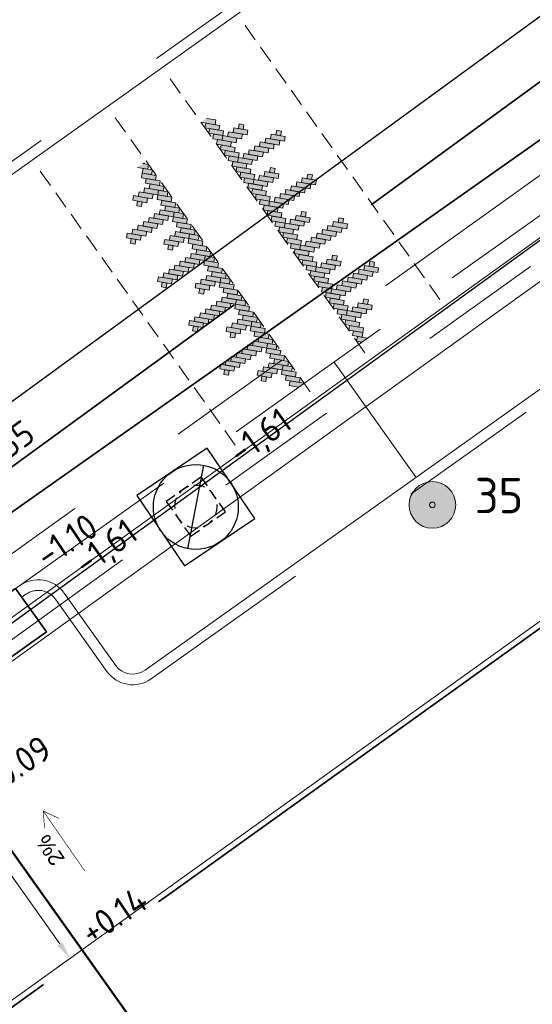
# Model space of a CAD drawing. Header units: metres. Extents: x 92403 to 95147, y 464428 to 465602.
# Tile 477 of 568: x 93260.4 to 93267.64, y 465218.79 to 465232.71. Entities that reach past the tile are written whole.
import ezdxf
from ezdxf.enums import TextEntityAlignment as Align

# ---------------------------------------------------------------- set-up
doc = ezdxf.new("R2010")
doc.units = ezdxf.units.M
for name, pattern in [('DASHED', [0.75, 0.5, -0.25]), ('DASHED2', [0.375, 0.25, -0.125]), ('RI-DRAINAGE', [19.2, 6, -1.8, 1.8, -1.8, 2.4, -1.8, 1.8, -1.8]), ('RI-GWA', [18.45, 6, -1.8, 1.75, -1.8, 1.75, -1.8, 1.75, -1.8]), ('RI-HWA', [7.4, 5, -2.4]), ('VH-OPSLUITBAND_80X200', [14, 8, -2, 2, -2]), ('VH-TROTTOIRBAND', [15, 5, -2, 2, -2, 2, -2])]:
    doc.linetypes.add(name, pattern=pattern)
doc.layers.get('0').update_dxf_attribs({"linetype": 'CONTINUOUS'})
doc.layers.get('Defpoints').update_dxf_attribs({"linetype": 'CONTINUOUS'})
for name, color, linetype, lineweight in [('B-OI-RI-DRAINAGE_BOB-S', 90, 'CONTINUOUS', 25), ('B-WE-RI-GWA_STROOMRICHTING-S', 30, 'CONTINUOUS', 25), ('B-WE-VH-VERHARDING_FUNDERING-G', 252, 'CONTINUOUS', 18), ('N-RO-VH-DREMPEL_BESTRAAT-G', 7, 'DASHED2', 9), ('N-RO-VW-MARKERING-G', 7, 'CONTINUOUS', 9), ('N-WE-GK-KISTDAM-G', 40, 'CONTINUOUS', 30), ('N-WE-IE-MEUBILAIR_WEGMEUBILAIR_LICHTMAST-T25', 7, 'CONTINUOUS', 25), ('N-WE-RI-PUT-OPHOOGTEBRENGEN-S', 7, 'CONTINUOUS', 25), ('N-WE-VH-KANTOPSLUITING_INRITBAND-G', 210, 'CONTINUOUS', 35), ('N-WE-VH-KANTOPSLUITING_OPSLUITBAND_80X200-G', 7, 'VH-OPSLUITBAND_80X200', 35), ('N-WE-VH-KANTOPSLUITING_TROTTOIRBAND-G', 7, 'VH-TROTTOIRBAND', 35), ('N-WE-VH-KANTOPSLUITING_VOORKANTBAND-G', 50, 'CONTINUOUS', 35), ('V-WE-RI-VOLSCHUIMEN-G', 130, 'CONTINUOUS-V', 35), ('X-XX-AL-HOOGTELABEL-T-afschot', 7, 'CONTINUOUS', 18), ('X-XX-AL-HOOGTELABEL-T18', 7, 'CONTINUOUS', 18), ('X-XX-AL-M', 7, 'CONTINUOUS', 18), ('X-XX-AL-VERWIJZING-S', 7, 'CONTINUOUS', 13)]:
    doc.layers.add(name, color=color, linetype=linetype, lineweight=lineweight)
for name, color, linetype, lineweight, true_color in [('B-OI-RI-GWA_TRANSPORTLEIDING-G', 7, 'RI-GWA', 18, 0xff8400), ('B-XX-KL-ET_LS_OV_LICHTMAST-S', 7, 'CONTINUOUS', 9, 0xff0026), ('N-OI-RI-DRAINAGE_DRAIN_PVC-G', 7, 'RI-DRAINAGE', 18, 0x00ff04), ('N-OI-RI-HWA_STROOMRICHTING-S', 7, 'CONTINUOUS', 25, 0x007bff), ('N-OI-RI-HWA_TRANSPORTLEIDING-G', 7, 'RI-HWA', 35, 0x007bff)]:
    doc.layers.add(name, color=color, linetype=linetype, lineweight=lineweight, true_color=true_color)
doc.layers.add('B-WE-RI-GWA_RIOOLPUT_INSPECTIEPUT-S', color=30, linetype='CONTINUOUS', lineweight=25, transparency=0.3)
doc.styles.add('1_500_2mm', font='arial.ttf', dxfattribs={"height": 1})
doc.styles.add('NLCS-ISO', font='NLCS-ISO.ttf')
doc.styles.add('NLCS-ISO-M100-T25', font='NLCS-ISO.ttf', dxfattribs={"height": 0.25})
doc.styles.add('NLCS-ISO-M200-T18', font='NLCS-ISO.ttf', dxfattribs={"height": 0.36})
doc.styles.add('NLCS-ISO-M200-T25', font='NLCS-ISO.ttf', dxfattribs={"height": 0.5})
doc.linetypes.add('CONTINUOUS-V', pattern='A,3.5,[24,NLCS.SHX,S=0.5,R=0,X=0,Y=0],3.5', length=7)
doc.dimstyles.new('NLCS-M100-T25-PIJL_L2_H1', dxfattribs={"dimscale": 0.1, "dimtxt": 2.5, "dimasz": 2.5, "dimexe": 2, "dimexo": 2, "dimgap": 0.7, "dimtad": 1, "dimzin": 0, "dimdsep": 46, "dimtxsty": 'NLCS-ISO-M100-T25', "dimcen": 0, "dimdle": 2, "dimclrd": 256, "dimclre": 256, "dimclrt": 256, "dimadec": 1, "dimazin": 0, "dimtfac": 1, "dimtdec": 3, "dimtofl": 0, "dimtmove": 0, "dimatfit": 3, "dimfxl": 2, "dimfxlon": 1, "dimtfillclr": 256, "dimtolj": 1, "dimtzin": 0, "dimlwd": -1, "dimlwe": -1, "dimarcsym": 0})

# ---------------------------------------------------------------- blocks, each defined once
blk = doc.blocks.new('LIGHTWEL 4M')
at = {"true_color": 0xffffff}
h = blk.add_hatch(color=7, dxfattribs=at)
h.dxf.hatch_style = 1
edge = h.paths.add_edge_path()
edge.add_arc((0, 0), 0.33, 0, 360)
at = {"color": 18, "true_color": 0x000000}
for radius in [0.33, 0.04]:
    blk.add_circle((0, 0), radius, dxfattribs=at)
blk = doc.blocks.new('drempel markering 385')
at = {"true_color": 0xffffff}
h = blk.add_hatch(color=7, dxfattribs=at)
h.dxf.hatch_style = 1
h.paths.add_polyline_path([(-2.142, 3.014), (-2.154, 2.948), (-2.286, 2.97), (-2.275, 3.036)])
h.paths.add_polyline_path([(-2.088, 2.937), (-2.099, 2.871), (-2.297, 2.904), (-2.286, 2.97)])
h.paths.add_polyline_path([(-0.055, 0.077), (-0.066, 0.011), (-0.264, 0.045), (-0.253, 0.111)])
h.paths.add_polyline_path([(-0.11, 0.155), (-0.121, 0.088), (-0.319, 0.122), (-0.308, 0.188)])
h.paths.add_polyline_path([(-0.54, 0.023), (-0.606, 0.034), (-0.595, 0.101), (-0.529, 0.089)])
h.paths.add_polyline_path([(-0.165, 0.232), (-0.176, 0.166), (-0.308, 0.188), (-0.297, 0.254)])
h.paths.add_polyline_path([(-0.374, 0.199), (-0.386, 0.133), (-0.584, 0.167), (-0.573, 0.233)])
h.paths.add_polyline_path([(-0.297, 0.254), (-0.308, 0.188), (-0.507, 0.222), (-0.495, 0.288)])
h.paths.add_polyline_path([(-0.452, 0.144), (-0.463, 0.078), (-0.661, 0.112), (-0.65, 0.178)])
h.paths.add_polyline_path([(-1.069, 0.112), (-1.135, 0.124), (-1.124, 0.19), (-1.058, 0.179)])
h.paths.add_polyline_path([(-0.594, 0.508), (-0.605, 0.442), (-0.804, 0.476), (-0.792, 0.542)])
h.paths.add_polyline_path([(-0.903, 0.289), (-0.914, 0.223), (-1.113, 0.256), (-1.102, 0.322)])
h.paths.add_polyline_path([(-0.826, 0.344), (-0.837, 0.277), (-1.035, 0.311), (-1.024, 0.377)])
h.paths.add_polyline_path([(-0.749, 0.398), (-0.76, 0.332), (-0.958, 0.366), (-0.947, 0.432)])
h.paths.add_polyline_path([(-0.671, 0.453), (-0.682, 0.387), (-0.881, 0.421), (-0.87, 0.487)])
h.paths.add_polyline_path([(-0.98, 0.234), (-0.992, 0.168), (-1.19, 0.201), (-1.179, 0.267)])
h.paths.add_polyline_path([(-0.385, 0.541), (-0.396, 0.475), (-0.528, 0.497), (-0.517, 0.563)])
h.paths.add_polyline_path([(-0.517, 0.563), (-0.528, 0.497), (-0.726, 0.531), (-0.715, 0.597)])
h.paths.add_polyline_path([(-0.22, 0.309), (-0.231, 0.243), (-0.429, 0.277), (-0.418, 0.343)])
h.paths.add_polyline_path([(-0.33, 0.464), (-0.341, 0.398), (-0.539, 0.431), (-0.528, 0.497)])
h.paths.add_polyline_path([(-0.275, 0.386), (-0.286, 0.32), (-0.484, 0.354), (-0.473, 0.42)])
h.paths.add_polyline_path([(-0.439, 0.618), (-0.451, 0.552), (-0.649, 0.586), (-0.638, 0.652)])
h.paths.add_polyline_path([(-0.494, 0.695), (-0.506, 0.629), (-0.704, 0.663), (-0.693, 0.729)])
h.paths.add_polyline_path([(-0.549, 0.773), (-0.561, 0.707), (-0.759, 0.74), (-0.748, 0.806)])
h.paths.add_polyline_path([(-2.033, 2.859), (-2.044, 2.793), (-2.242, 2.827), (-2.231, 2.893)])
h.paths.add_polyline_path([(-2.298, 2.496), (-2.364, 2.507), (-2.353, 2.573), (-2.287, 2.562)])
h.paths.add_polyline_path([(-1.923, 2.705), (-1.934, 2.639), (-2.066, 2.661), (-2.055, 2.727)])
h.paths.add_polyline_path([(-2.132, 2.672), (-2.144, 2.606), (-2.342, 2.64), (-2.331, 2.706)])
h.paths.add_polyline_path([(-2.055, 2.727), (-2.066, 2.661), (-2.265, 2.694), (-2.253, 2.761)])
h.paths.add_polyline_path([(-2.21, 2.617), (-2.221, 2.551), (-2.419, 2.585), (-2.408, 2.651)])
h.paths.add_polyline_path([(-2.387, 1.967), (-2.453, 1.978), (-2.442, 2.045), (-2.376, 2.033)])
h.paths.add_polyline_path([(-1.913, 2.363), (-1.924, 2.297), (-2.122, 2.33), (-2.111, 2.397)])
h.paths.add_polyline_path([(-2.222, 2.143), (-2.233, 2.077), (-2.431, 2.111), (-2.42, 2.177)])
h.paths.add_polyline_path([(-2.144, 2.198), (-2.156, 2.132), (-2.354, 2.166), (-2.343, 2.232)])
h.paths.add_polyline_path([(-2.067, 2.253), (-2.078, 2.187), (-2.277, 2.221), (-2.265, 2.287)])
h.paths.add_polyline_path([(-1.99, 2.308), (-2.001, 2.242), (-2.199, 2.275), (-2.188, 2.342)])
h.paths.add_polyline_path([(-2.299, 2.088), (-2.31, 2.022), (-2.508, 2.056), (-2.497, 2.122)])
h.paths.add_polyline_path([(-1.859, 1.878), (-1.925, 1.889), (-1.913, 1.955), (-1.847, 1.944)])
h.paths.add_polyline_path([(-1.483, 2.086), (-1.494, 2.02), (-1.627, 2.043), (-1.616, 2.109)])
h.paths.add_polyline_path([(-1.693, 2.054), (-1.704, 1.988), (-1.902, 2.021), (-1.891, 2.087)])
h.paths.add_polyline_path([(-1.616, 2.109), (-1.627, 2.043), (-1.825, 2.076), (-1.814, 2.142)])
h.paths.add_polyline_path([(-1.77, 1.999), (-1.781, 1.933), (-1.98, 1.966), (-1.968, 2.032)])
h.paths.add_polyline_path([(-1.703, 2.396), (-1.714, 2.329), (-1.846, 2.352), (-1.835, 2.418)])
h.paths.add_polyline_path([(-1.835, 2.418), (-1.846, 2.352), (-2.045, 2.385), (-2.034, 2.451)])
h.paths.add_polyline_path([(-0.98, 0.641), (-1.046, 0.652), (-1.034, 0.719), (-0.968, 0.708)])
h.paths.add_polyline_path([(-0.604, 0.85), (-0.615, 0.784), (-0.748, 0.806), (-0.737, 0.872)])
h.paths.add_polyline_path([(-0.814, 0.817), (-0.825, 0.751), (-1.023, 0.785), (-1.012, 0.851)])
h.paths.add_polyline_path([(-0.737, 0.872), (-0.748, 0.806), (-0.946, 0.84), (-0.935, 0.906)])
h.paths.add_polyline_path([(-0.891, 0.763), (-0.902, 0.696), (-1.101, 0.73), (-1.089, 0.796)])
h.paths.add_polyline_path([(-1.508, 0.731), (-1.574, 0.742), (-1.563, 0.808), (-1.497, 0.797)])
h.paths.add_polyline_path([(-1.034, 1.127), (-1.045, 1.06), (-1.243, 1.094), (-1.232, 1.16)])
h.paths.add_polyline_path([(-1.343, 0.907), (-1.354, 0.841), (-1.552, 0.874), (-1.541, 0.94)])
h.paths.add_polyline_path([(-1.265, 0.962), (-1.277, 0.896), (-1.475, 0.929), (-1.464, 0.995)])
h.paths.add_polyline_path([(-1.188, 1.017), (-1.199, 0.951), (-1.398, 0.984), (-1.386, 1.05)])
h.paths.add_polyline_path([(-1.111, 1.072), (-1.122, 1.006), (-1.32, 1.039), (-1.309, 1.105)])
h.paths.add_polyline_path([(-1.42, 0.852), (-1.431, 0.786), (-1.629, 0.819), (-1.618, 0.885)])
h.paths.add_polyline_path([(-0.824, 1.159), (-0.835, 1.093), (-0.967, 1.115), (-0.956, 1.181)])
h.paths.add_polyline_path([(-0.956, 1.181), (-0.967, 1.115), (-1.166, 1.149), (-1.155, 1.215)])
h.paths.add_polyline_path([(-1.948, 1.349), (-2.014, 1.36), (-2.003, 1.426), (-1.937, 1.415)])
h.paths.add_polyline_path([(-1.473, 1.745), (-1.484, 1.679), (-1.683, 1.712), (-1.671, 1.778)])
h.paths.add_polyline_path([(-1.782, 1.525), (-1.793, 1.459), (-1.992, 1.492), (-1.981, 1.559)])
h.paths.add_polyline_path([(-1.705, 1.58), (-1.716, 1.514), (-1.914, 1.547), (-1.903, 1.613)])
h.paths.add_polyline_path([(-1.628, 1.635), (-1.639, 1.569), (-1.837, 1.602), (-1.826, 1.668)])
h.paths.add_polyline_path([(-1.55, 1.69), (-1.561, 1.624), (-1.76, 1.657), (-1.749, 1.723)])
h.paths.add_polyline_path([(-1.859, 1.47), (-1.871, 1.404), (-2.069, 1.437), (-2.058, 1.504)])
h.paths.add_polyline_path([(-1.419, 1.26), (-1.485, 1.271), (-1.474, 1.337), (-1.408, 1.326)])
h.paths.add_polyline_path([(-1.044, 1.468), (-1.055, 1.402), (-1.187, 1.424), (-1.176, 1.491)])
h.paths.add_polyline_path([(-1.253, 1.436), (-1.265, 1.37), (-1.463, 1.403), (-1.452, 1.469)])
h.paths.add_polyline_path([(-1.176, 1.491), (-1.187, 1.424), (-1.386, 1.458), (-1.374, 1.524)])
h.paths.add_polyline_path([(-1.331, 1.381), (-1.342, 1.315), (-1.54, 1.348), (-1.529, 1.414)])
h.paths.add_polyline_path([(-1.978, 2.782), (-1.989, 2.716), (-2.187, 2.75), (-2.176, 2.816)])
h.paths.add_polyline_path([(-1.868, 2.628), (-1.879, 2.561), (-2.077, 2.595), (-2.066, 2.661)])
h.paths.add_polyline_path([(-0.659, 0.927), (-0.67, 0.861), (-0.869, 0.895), (-0.858, 0.961)])
h.paths.add_polyline_path([(-0.769, 1.082), (-0.78, 1.016), (-0.979, 1.049), (-0.968, 1.115)])
h.paths.add_polyline_path([(-0.714, 1.005), (-0.725, 0.938), (-0.924, 0.972), (-0.913, 1.038)])
h.paths.add_polyline_path([(-1.813, 2.55), (-1.824, 2.484), (-2.022, 2.518), (-2.011, 2.584)])
h.paths.add_polyline_path([(-1.758, 2.473), (-1.769, 2.407), (-1.968, 2.44), (-1.956, 2.506)])
h.paths.add_polyline_path([(-0.879, 1.236), (-0.89, 1.17), (-1.089, 1.204), (-1.077, 1.27)])
h.paths.add_polyline_path([(-0.989, 1.391), (-1, 1.325), (-1.198, 1.358), (-1.187, 1.425)])
h.paths.add_polyline_path([(-0.934, 1.314), (-0.945, 1.248), (-1.143, 1.281), (-1.132, 1.347)])
h.paths.add_polyline_path([(-1.099, 1.546), (-1.11, 1.479), (-1.308, 1.513), (-1.297, 1.579)])
h.paths.add_polyline_path([(-1.648, 2.318), (-1.659, 2.252), (-1.858, 2.286), (-1.846, 2.352)])
h.paths.add_polyline_path([(-1.593, 2.241), (-1.604, 2.175), (-1.803, 2.209), (-1.792, 2.275)])
h.paths.add_polyline_path([(-1.538, 2.164), (-1.549, 2.098), (-1.748, 2.131), (-1.737, 2.197)])
h.paths.add_polyline_path([(-1.428, 2.009), (-1.44, 1.943), (-1.638, 1.977), (-1.627, 2.043)])
h.paths.add_polyline_path([(-1.373, 1.932), (-1.385, 1.866), (-1.583, 1.899), (-1.572, 1.965)])
h.paths.add_polyline_path([(-1.318, 1.855), (-1.33, 1.789), (-1.528, 1.822), (-1.517, 1.888)])
h.paths.add_polyline_path([(-1.264, 1.777), (-1.275, 1.711), (-1.407, 1.734), (-1.396, 1.8)])
h.paths.add_polyline_path([(-1.209, 1.7), (-1.22, 1.634), (-1.418, 1.668), (-1.407, 1.734)])
h.paths.add_polyline_path([(-1.154, 1.623), (-1.165, 1.557), (-1.363, 1.59), (-1.352, 1.656)])
h.paths.add_polyline_path([(-1.396, 1.8), (-1.407, 1.734), (-1.605, 1.767), (-1.594, 1.833)])
h.paths.add_polyline_path([(-0.077, -0.055), (0, 0), (-0.198, 0.034), (-0.21, -0.033)])
h.paths.add_polyline_path([(-2.277, 3.105), (-2.355, 3.05), (-2.209, 3.025), (-2.197, 3.091)])
h.paths.add_polyline_path([(-2.261, 3.116), (-2.277, 3.105), (-2.264, 3.102)])
at = {"color": 18, "ltscale": 1, "true_color": 0x000000}
for points in [[(-2.277, 3.105), (-2.197, 3.091), (-2.209, 3.025), (-2.355, 3.05)], [(-2.269, 3.11), (-2.261, 3.116), (-2.264, 3.102), (-2.277, 3.105)], [(-2.269, 3.11), (-2.277, 3.105)], [(-0.077, -0.055), (-0.21, -0.033), (-0.198, 0.034), (0, 0)]]:
    blk.add_lwpolyline(points, dxfattribs=at)
for points in [[(-2.088, 2.937), (-2.099, 2.871), (-2.297, 2.904), (-2.286, 2.97)], [(-2.142, 3.014), (-2.154, 2.948), (-2.286, 2.97), (-2.275, 3.036)], [(-2.033, 2.859), (-2.044, 2.793), (-2.242, 2.827), (-2.231, 2.893)], [(-1.978, 2.782), (-1.989, 2.716), (-2.187, 2.75), (-2.176, 2.816)], [(-2.21, 2.617), (-2.221, 2.551), (-2.419, 2.585), (-2.408, 2.651)], [(-2.132, 2.672), (-2.144, 2.606), (-2.342, 2.64), (-2.331, 2.706)], [(-2.055, 2.727), (-2.066, 2.661), (-2.265, 2.694), (-2.253, 2.761)], [(-1.868, 2.628), (-1.879, 2.561), (-2.077, 2.595), (-2.066, 2.661)], [(-1.923, 2.705), (-1.934, 2.639), (-2.066, 2.661), (-2.055, 2.727)], [(-2.298, 2.496), (-2.364, 2.507), (-2.353, 2.573), (-2.287, 2.562)], [(-1.813, 2.55), (-1.824, 2.484), (-2.022, 2.518), (-2.011, 2.584)], [(-1.758, 2.473), (-1.769, 2.407), (-1.968, 2.44), (-1.956, 2.506)], [(-1.913, 2.363), (-1.924, 2.297), (-2.122, 2.33), (-2.111, 2.397)], [(-1.835, 2.418), (-1.846, 2.352), (-2.045, 2.385), (-2.034, 2.451)], [(-1.703, 2.396), (-1.714, 2.329), (-1.846, 2.352), (-1.835, 2.418)], [(-2.144, 2.198), (-2.156, 2.132), (-2.354, 2.166), (-2.343, 2.232)], [(-2.067, 2.253), (-2.078, 2.187), (-2.277, 2.221), (-2.265, 2.287)], [(-1.99, 2.308), (-2.001, 2.242), (-2.199, 2.275), (-2.188, 2.342)], [(-1.648, 2.318), (-1.659, 2.252), (-1.858, 2.286), (-1.846, 2.352)], [(-1.593, 2.241), (-1.604, 2.175), (-1.803, 2.209), (-1.792, 2.275)], [(-2.299, 2.088), (-2.31, 2.022), (-2.508, 2.056), (-2.497, 2.122)], [(-2.222, 2.143), (-2.233, 2.077), (-2.431, 2.111), (-2.42, 2.177)], [(-1.693, 2.054), (-1.704, 1.988), (-1.902, 2.021), (-1.891, 2.087)], [(-1.616, 2.109), (-1.627, 2.043), (-1.825, 2.076), (-1.814, 2.142)], [(-1.538, 2.164), (-1.549, 2.098), (-1.748, 2.131), (-1.737, 2.197)], [(-1.483, 2.086), (-1.494, 2.02), (-1.627, 2.043), (-1.616, 2.109)], [(-2.387, 1.967), (-2.453, 1.978), (-2.442, 2.045), (-2.376, 2.033)], [(-1.77, 1.999), (-1.781, 1.933), (-1.98, 1.966), (-1.968, 2.032)], [(-1.859, 1.878), (-1.925, 1.889), (-1.913, 1.955), (-1.847, 1.944)], [(-1.428, 2.009), (-1.44, 1.943), (-1.638, 1.977), (-1.627, 2.043)], [(-1.373, 1.932), (-1.385, 1.866), (-1.583, 1.899), (-1.572, 1.965)], [(-1.396, 1.8), (-1.407, 1.734), (-1.605, 1.767), (-1.594, 1.833)], [(-1.318, 1.855), (-1.33, 1.789), (-1.528, 1.822), (-1.517, 1.888)], [(-1.55, 1.69), (-1.561, 1.624), (-1.76, 1.657), (-1.749, 1.723)], [(-1.473, 1.745), (-1.484, 1.679), (-1.683, 1.712), (-1.671, 1.778)], [(-1.209, 1.7), (-1.22, 1.634), (-1.418, 1.668), (-1.407, 1.734)], [(-1.264, 1.777), (-1.275, 1.711), (-1.407, 1.734), (-1.396, 1.8)], [(-1.782, 1.525), (-1.793, 1.459), (-1.992, 1.492), (-1.981, 1.559)], [(-1.705, 1.58), (-1.716, 1.514), (-1.914, 1.547), (-1.903, 1.613)], [(-1.628, 1.635), (-1.639, 1.569), (-1.837, 1.602), (-1.826, 1.668)], [(-1.154, 1.623), (-1.165, 1.557), (-1.363, 1.59), (-1.352, 1.656)], [(-1.099, 1.546), (-1.11, 1.479), (-1.308, 1.513), (-1.297, 1.579)], [(-1.859, 1.47), (-1.871, 1.404), (-2.069, 1.437), (-2.058, 1.504)], [(-1.948, 1.349), (-2.014, 1.36), (-2.003, 1.426), (-1.937, 1.415)], [(-1.331, 1.381), (-1.342, 1.315), (-1.54, 1.348), (-1.529, 1.414)], [(-1.253, 1.436), (-1.265, 1.37), (-1.463, 1.403), (-1.452, 1.469)], [(-1.176, 1.491), (-1.187, 1.424), (-1.386, 1.458), (-1.374, 1.524)], [(-0.989, 1.391), (-1, 1.325), (-1.198, 1.358), (-1.187, 1.425)], [(-1.044, 1.468), (-1.055, 1.402), (-1.187, 1.424), (-1.176, 1.491)], [(-1.419, 1.26), (-1.485, 1.271), (-1.474, 1.337), (-1.408, 1.326)], [(-0.934, 1.314), (-0.945, 1.248), (-1.143, 1.281), (-1.132, 1.347)], [(-0.879, 1.236), (-0.89, 1.17), (-1.089, 1.204), (-1.077, 1.27)], [(-1.034, 1.127), (-1.045, 1.06), (-1.243, 1.094), (-1.232, 1.16)], [(-0.956, 1.181), (-0.967, 1.115), (-1.166, 1.149), (-1.155, 1.215)], [(-0.769, 1.082), (-0.78, 1.016), (-0.979, 1.049), (-0.968, 1.115)], [(-0.824, 1.159), (-0.835, 1.093), (-0.967, 1.115), (-0.956, 1.181)], [(-1.265, 0.962), (-1.277, 0.896), (-1.475, 0.929), (-1.464, 0.995)], [(-1.188, 1.017), (-1.199, 0.951), (-1.398, 0.984), (-1.386, 1.05)], [(-1.111, 1.072), (-1.122, 1.006), (-1.32, 1.039), (-1.309, 1.105)], [(-0.714, 1.005), (-0.725, 0.938), (-0.924, 0.972), (-0.913, 1.038)], [(-1.42, 0.852), (-1.431, 0.786), (-1.629, 0.819), (-1.618, 0.885)], [(-1.343, 0.907), (-1.354, 0.841), (-1.552, 0.874), (-1.541, 0.94)], [(-0.814, 0.817), (-0.825, 0.751), (-1.023, 0.785), (-1.012, 0.851)], [(-0.737, 0.872), (-0.748, 0.806), (-0.946, 0.84), (-0.935, 0.906)], [(-0.659, 0.927), (-0.67, 0.861), (-0.869, 0.895), (-0.858, 0.961)], [(-0.604, 0.85), (-0.615, 0.784), (-0.748, 0.806), (-0.737, 0.872)], [(-1.508, 0.731), (-1.574, 0.742), (-1.563, 0.808), (-1.497, 0.797)], [(-0.891, 0.763), (-0.902, 0.696), (-1.101, 0.73), (-1.089, 0.796)], [(-0.98, 0.641), (-1.046, 0.652), (-1.034, 0.719), (-0.968, 0.708)], [(-0.549, 0.773), (-0.561, 0.707), (-0.759, 0.74), (-0.748, 0.806)], [(-0.494, 0.695), (-0.506, 0.629), (-0.704, 0.663), (-0.693, 0.729)], [(-0.517, 0.563), (-0.528, 0.497), (-0.726, 0.531), (-0.715, 0.597)], [(-0.439, 0.618), (-0.451, 0.552), (-0.649, 0.586), (-0.638, 0.652)], [(-0.385, 0.541), (-0.396, 0.475), (-0.528, 0.497), (-0.517, 0.563)], [(-0.749, 0.398), (-0.76, 0.332), (-0.958, 0.366), (-0.947, 0.432)], [(-0.671, 0.453), (-0.682, 0.387), (-0.881, 0.421), (-0.87, 0.487)], [(-0.594, 0.508), (-0.605, 0.442), (-0.804, 0.476), (-0.792, 0.542)], [(-0.33, 0.464), (-0.341, 0.398), (-0.539, 0.431), (-0.528, 0.497)], [(-0.275, 0.386), (-0.286, 0.32), (-0.484, 0.354), (-0.473, 0.42)], [(-0.903, 0.289), (-0.914, 0.223), (-1.113, 0.256), (-1.102, 0.322)], [(-0.826, 0.344), (-0.837, 0.277), (-1.035, 0.311), (-1.024, 0.377)], [(-0.297, 0.254), (-0.308, 0.188), (-0.507, 0.222), (-0.495, 0.288)], [(-0.22, 0.309), (-0.231, 0.243), (-0.429, 0.277), (-0.418, 0.343)], [(-0.98, 0.234), (-0.992, 0.168), (-1.19, 0.201), (-1.179, 0.267)], [(-1.069, 0.112), (-1.135, 0.124), (-1.124, 0.19), (-1.058, 0.179)], [(-0.452, 0.144), (-0.463, 0.078), (-0.661, 0.112), (-0.65, 0.178)], [(-0.374, 0.199), (-0.386, 0.133), (-0.584, 0.167), (-0.573, 0.233)], [(-0.11, 0.155), (-0.121, 0.088), (-0.319, 0.122), (-0.308, 0.188)], [(-0.165, 0.232), (-0.176, 0.166), (-0.308, 0.188), (-0.297, 0.254)], [(-0.54, 0.023), (-0.606, 0.034), (-0.595, 0.101), (-0.529, 0.089)], [(-0.055, 0.077), (-0.066, 0.011), (-0.264, 0.045), (-0.253, 0.111)]]:
    blk.add_lwpolyline(points, close=True, dxfattribs=at)
blk = doc.blocks.new('*D197')
at = {"layer": 'Defpoints', "color": 0, "transparency": 16777216}
for p in [(93258.551, 465223.394), (93258.384, 465223.275), (93261.278, 465219.562)]:
    blk.add_point(p, dxfattribs=at)
at = {"layer": 'X-XX-AL-M', "transparency": 16777216}
for p, q in [((93258.388, 465223.278), (93258.221, 465223.159)), ((93260.966, 465219.647), (93258.529, 465223.071)), ((93261.115, 465219.446), (93260.947, 465219.327))]:
    blk.add_line(p, q, dxfattribs=at)
for points in [[(93258.563, 465223.096), (93258.495, 465223.047), (93258.384, 465223.275)], [(93260.999, 465219.671), (93260.932, 465219.622), (93261.11, 465219.443)]]:
    blk.add_solid(points, dxfattribs=at)
at = {"layer": 'X-XX-AL-M', "transparency": 16777216, "insert": (93259.906, 465221.472), "char_height": 0.25, "attachment_point": 5, "rotation": 305.4326, "style": 'NLCS-ISO-M100-T25'}
blk.add_mtext('\\A1;4.70', dxfattribs=at)
blk = doc.blocks.new('B-SRI-PUT_GWA-SO')
blk.add_line((-1.414, -1.414), (1.414, 1.414))
at = {"lineweight": -3, "flags": 128}
blk.add_lwpolyline([(2, -2), (2, 2), (-2, 2), (-2, -2)], close=True, dxfattribs=at)
at = {"lineweight": -3}
blk.add_circle((0, 0), 2, dxfattribs=at)
blk = doc.blocks.new('*U280')
at = {"ltscale": 0.1, "style": 'NLCS-ISO'}
for tag, p in [('MAT', (-0.5, 0.5)), ('BOBL', (-107.974, 0))]:
    blk.add_attdef(tag, text='', height=1.8, dxfattribs=at).set_placement(p, align=Align.BOTTOM_RIGHT)
for tag, p in [('DIA', (0.5, 0.5)), ('BOBR', (104.105, 0))]:
    blk.add_attdef(tag, text='', height=1.8, dxfattribs=at).set_placement(p, align=Align.BOTTOM_LEFT)
blk.add_attdef('JVA', text='', height=1.8, dxfattribs=at).set_placement((0, -1), align=Align.TOP_CENTER)
at = {"ltscale": 0.1, "style": 'NLCS-ISO', "flags": 1}
blk.add_attdef('PUTNR-L', text='', height=1.8, dxfattribs=at).set_placement((1.948, -5.77), align=Align.BOTTOM_LEFT)
blk.add_attdef('PUTNR-L', text='', height=1.8, dxfattribs=at).set_placement((-0.822, -5.885), align=Align.BOTTOM_RIGHT)
blk = doc.blocks.new('SRI-BOB-SO')
at = {"color": 0, "ltscale": 0.1, "style": 'NLCS-ISO'}
blk.add_attdef('B.O.B.', text='', height=1.8, dxfattribs=at).set_placement((0.053, -0.02), align=Align.BOTTOM_CENTER)
blk = doc.blocks.new('SRI-PUT_OPHOOGTEBRENGEN-SO')
at = {"lineweight": -3}
for points in [[(-1.009, 1.991), (-2.009, 1.991), (-2.009, 0.991)], [(0.491, 1.991), (-0.509, 1.991)], [(1.991, 0.991), (1.991, 1.991), (0.991, 1.991)], [(-2.009, 0.491), (-2.009, -0.509)], [(1.991, -0.509), (1.991, 0.491)], [(0.991, -2.009), (1.991, -2.009), (1.991, -1.009)], [(-0.509, -2.009), (0.491, -2.009)]]:
    blk.add_lwpolyline(points, dxfattribs=at)
blk.add_lwpolyline([(-1.009, -2.009), (-2.009, -2.009), (-2.009, -1.009)])
for start, end in [(74.9976, 104.9976), (120.0024, 150.0024), (29.9976, 59.9976), (165.0024, 195.0024), (344.9976, 14.9976), (210.0024, 240.0024), (299.9976, 329.9976), (255.0024, 285.0024)]:
    blk.add_arc((-0.009, -0.009), 2, start, end, dxfattribs=at)
blk = doc.blocks.new('*U367')
at = {"ltscale": 0.1, "style": 'NLCS-ISO'}
for tag, p in [('MAT', (-1, 0.5)), ('BOBL', (-128.727, 0))]:
    blk.add_attdef(tag, text='', height=1.8, dxfattribs=at).set_placement(p, align=Align.BOTTOM_RIGHT)
for tag, p in [('DIA', (1, 0.5)), ('BOBR', (127.849, 0))]:
    blk.add_attdef(tag, text='', height=1.8, dxfattribs=at).set_placement(p, align=Align.BOTTOM_LEFT)
blk.add_attdef('JVA', text='', height=1.8, dxfattribs=at).set_placement((0, -1), align=Align.TOP_CENTER)
blk = doc.blocks.new('*U368')
at = {"ltscale": 0.1, "style": 'NLCS-ISO'}
for tag, p in [('MAT', (-1, 0.5)), ('BOBL', (-121.226, 0))]:
    blk.add_attdef(tag, text='', height=1.8, dxfattribs=at).set_placement(p, align=Align.BOTTOM_RIGHT)
for tag, p in [('DIA', (1, 0.5)), ('BOBR', (121.151, 0))]:
    blk.add_attdef(tag, text='', height=1.8, dxfattribs=at).set_placement(p, align=Align.BOTTOM_LEFT)
blk.add_attdef('JVA', text='', height=1.8, dxfattribs=at).set_placement((0, -1), align=Align.TOP_CENTER)

msp = doc.modelspace()

# ---------------------------------------------------------------- linework, layer by layer
at = {"layer": 'B-OI-RI-GWA_TRANSPORTLEIDING-G', "flags": 128}
msp.add_lwpolyline([(93397.106, 465321.399), (93354.082, 465291.114), (93307.593, 465257.966), (93262.886304, 465225.82035), (93220.572, 465195.362)], dxfattribs=at)
at = {"layer": 'B-WE-VH-VERHARDING_FUNDERING-G', "lineweight": 13, "flags": 128}
for points in [[(93396.962099, 465321.603432), (93353.937478, 465291.317995), (93307.447456, 465258.169266), (93262.740357, 465226.023327), (93220.425949, 465195.564902)], [(93397.249901, 465321.194568), (93354.226522, 465290.910005), (93307.738544, 465257.762734), (93263.032251, 465225.617374), (93220.718051, 465195.159098)]]:
    msp.add_lwpolyline(points, dxfattribs=at)
at = {"layer": 'N-OI-RI-DRAINAGE_DRAIN_PVC-G', "flags": 128}
msp.add_lwpolyline([(93301.659848, 465254.801365), (93259.962721, 465224.930802)], dxfattribs=at)
at = {"layer": 'N-OI-RI-HWA_TRANSPORTLEIDING-G', "flags": 128}
msp.add_lwpolyline([(93259.386692, 465225.731051), (93296.39504, 465252.724133)], dxfattribs=at)
at = {"layer": 'N-RO-VH-DREMPEL_BESTRAAT-G', "flags": 128}
for points in [[(93263.581811, 465232.625309), (93266.365754, 465228.708973)], [(93262.522573, 465231.87164), (93265.306516, 465227.955304)], [(93261.748515, 465231.320883), (93264.532458, 465227.404547)], [(93260.689277, 465230.567215), (93263.47322, 465226.650879)]]:
    msp.add_lwpolyline(points, dxfattribs=at)
at = {"layer": 'N-RO-VW-MARKERING-G', "linetype": 'DASHED', "ltscale": 5, "flags": 128}
for points in [[(93260.398736, 465224.708784), (93269.280037, 465231.028)], [(93264.839387, 465227.868392), (93265.998876, 465226.238796)]]:
    msp.add_lwpolyline(points, dxfattribs=at)
at = {"layer": 'N-WE-GK-KISTDAM-G', "flags": 128}
msp.add_lwpolyline([(93210.763383, 465172.872229), (93201.886615, 465183.30491), (93210.736267, 465190.814572), (93205.169395, 465197.317295), (93206.822913, 465198.616944), (93212.552339, 465191.915977), (93221.912831, 465199.326014), (93258.944729, 465226.336996), (93295.953077, 465253.330078), (93346.53177, 465289.031978), (93392.473191, 465322.242162), (93394.012746, 465320.086867), (93347.88791, 465287.143259), (93297.51444, 465251.166815), (93259.538016, 465223.634792), (93259.189039, 465224.121938), (93222.820307, 465198.132024), (93213.476267, 465190.734266), (93213.64833, 465190.531501), (93204.848671, 465183.064261), (93212.362775, 465174.233091)], dxfattribs=at)
at = {"layer": 'N-WE-VH-KANTOPSLUITING_INRITBAND-G', "flags": 128}
msp.add_lwpolyline([(93260.340483, 465224.667336), (93254.636895, 465220.609123), (93255.07141, 465219.997816), (93260.774999, 465224.056029), (93260.340483, 465224.667336)], dxfattribs=at)
at = {"layer": 'N-WE-VH-KANTOPSLUITING_OPSLUITBAND_80X200-G', "flags": 128}
msp.add_lwpolyline([(93325.41, 465262.18), (93323.85, 465264.097), (93316.14, 465258.63), (93304.396, 465250.302), (93301.968, 465248.58), (93291.826, 465241.384), (93287.277, 465238.12), (93277.159, 465230.859), (93272.615, 465227.598), (93262.52, 465220.355), (93257.971, 465217.09), (93247.86, 465209.834), (93242.507, 465205.993), (93237.693, 465202.538), (93233.148, 465199.277), (93230.766, 465197.568), (93220.773, 465190.314), (93220.508, 465189.698), (93220.497, 465189.07), (93223.363131, 465185.558382), (93223.222822, 465185.441587)], dxfattribs=at)
at = {"layer": 'N-WE-VH-KANTOPSLUITING_TROTTOIRBAND-G', "lineweight": 15}
msp.add_lwpolyline([(93300.251947, 465259.186284), (93295.944924, 465256.115807), (93287.069416, 465249.788457), (93286.168477, 465249.146177), (93281.024389, 465245.478956), (93272.148876, 465239.151602), (93266.930749, 465235.431595), (93266.404387, 465235.057079), (93257.523086, 465228.737862), (93251.439707, 465224.409422), (93246.654779, 465221.004853), (93242.559119, 465218.093668), (93236.37331, 465213.69681), (93227.488981, 465207.381851), (93227.358906, 465207.289395), (93224.873131, 465205.529545), (93222.07473, 465203.576211), (93220.947065, 465202.763876), (93219.752091, 465201.863438), (93214.997129, 465198.186931), (93214.350279, 465197.601178), (93198.858241, 465183.572394)], dxfattribs=at)
at = {"layer": 'N-WE-VH-KANTOPSLUITING_TROTTOIRBAND-G', "lineweight": 15, "flags": 128}
msp.add_lwpolyline([(93260.427386, 465224.545075), (93260.485698, 465224.586564, -0.414213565), (93260.904061, 465224.516048), (93261.628741, 465223.49755, 0.414213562), (93262.256286, 465223.391776), (93269.915389, 465228.841376, 0.414213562), (93270.021163, 465229.46892), (93269.296483, 465230.487418, -0.41421356), (93269.366999, 465230.905781), (93269.414939, 465230.939891)], format="xyb", dxfattribs=at)
at = {"layer": 'N-WE-VH-KANTOPSLUITING_VOORKANTBAND-G', "linetype": 'Continuous', "lineweight": 15, "flags": 128}
msp.add_lwpolyline([(93325.47205, 465262.230495), (93323.864797, 465264.205563), (93316.093726, 465258.695259), (93304.349724, 465250.367257), (93301.92172, 465248.645254), (93291.779534, 465241.449123), (93287.230362, 465238.184999), (93277.112357, 465230.923996), (93272.568356, 465227.662995), (93262.473363, 465220.42), (93257.924352, 465217.154992), (93247.813357, 465209.898996), (93242.460361, 465206.057998), (93237.646354, 465202.602994), (93233.101363, 465199.342), (93230.719184, 465197.632871), (93220.708204, 465190.36582), (93220.428288, 465189.715147), (93220.416499, 465189.042118), (93223.251066, 465185.569187), (93223.171641, 465185.503073)], dxfattribs=at)
at = {"layer": 'N-WE-VH-KANTOPSLUITING_VOORKANTBAND-G', "linetype": 'Continuous', "lineweight": 15}
msp.add_lwpolyline([(93198.958926, 465183.461207), (93214.450964, 465197.489991), (93215.093493, 465198.071831), (93219.843105, 465201.744202), (93221.036047, 465202.643109), (93222.1615, 465203.45385), (93224.959396, 465205.406832), (93227.445694, 465207.167052), (93227.575884, 465207.25959), (93236.460213, 465213.574549), (93242.646022, 465217.971407), (93246.741741, 465220.882633), (93251.526669, 465224.287202), (93257.610047, 465228.615643), (93266.491348, 465234.934859), (93267.017822, 465235.309455), (93272.23595, 465239.029462), (93281.111462, 465245.356816), (93286.25555, 465249.024037), (93287.15649, 465249.666317), (93296.031997, 465255.993667), (93300.33902, 465259.064144)], dxfattribs=at)
msp.add_lwpolyline([(93269.828427, 465228.963595), (93262.169324, 465223.513996, -0.414213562), (93261.750961, 465223.584512), (93261.02628, 465224.60301, 0.414213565), (93260.398736, 465224.708784), (93254.315357, 465220.380343, 0.41421356), (93254.209583, 465219.752799), (93254.934264, 465218.734301, -0.414213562)], format="xyb", dxfattribs=at)
at = {"layer": 'V-WE-RI-VOLSCHUIMEN-G', "flags": 128}
msp.add_lwpolyline([(93221.883432, 465198.338884), (93256.927536, 465223.384146), (93294.149789, 465249.623901), (93331.600968, 465276.372526), (93368.475814, 465302.705747), (93393.374941, 465320.491518)], dxfattribs=at)
at = {"layer": 'X-XX-AL-HOOGTELABEL-T-afschot', "const_width": 0.008865}
for points in [[(93260.951885, 465221.419596), (93260.729626, 465221.524264), (93260.75011, 465221.279448)], [(93261.315718, 465220.680448), (93260.729626, 465221.524264)]]:
    msp.add_lwpolyline(points, dxfattribs=at)
at = {"layer": 'X-XX-AL-VERWIJZING-S', "lineweight": 50, "flags": 128}
msp.add_lwpolyline([(93262.954519, 465217.205415), (93252.527933, 465231.85939)], dxfattribs=at)
at = {"layer": 'X-XX-AL-VERWIJZING-S', "color": 0, "lineweight": 50, "flags": 128}
msp.add_lwpolyline([(93262.954519, 465217.205415), (93252.527933, 465231.85939)], dxfattribs=at)

# ---------------------------------------------------------------- block references
at = {"layer": 'B-OI-RI-DRAINAGE_BOB-S'}
ref = msp.add_blockref('SRI-BOB-SO', (93247.21604, 465211.362887, -1.625), dxfattribs=dict(at, xscale=0.2, yscale=0.2, zscale=0.2, rotation=33.77764331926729))
ref.add_attrib('B.O.B.', '-1.10', dxfattribs={"layer": '0', "ltscale": 0.1, "height": 0.36, "rotation": 33.7776433, "style": 'NLCS-ISO'}).set_placement((93261.218949, 465225.106261, -1.565), align=Align.BOTTOM_CENTER)
at = {"layer": 'B-WE-RI-GWA_RIOOLPUT_INSPECTIEPUT-S', "xscale": 0.3, "yscale": 0.3, "zscale": 0.3, "rotation": 34.09485876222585}
msp.add_blockref('B-SRI-PUT_GWA-SO', (93262.886275, 465225.820356), dxfattribs=at)
at = {"layer": 'B-WE-RI-GWA_STROOMRICHTING-S'}
ref = msp.add_blockref('*U367', (93285.239652, 465241.893175), dxfattribs=dict(at, xscale=0.2, yscale=0.2, zscale=0.2, rotation=35.7174321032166))
ref.add_attrib('BOBL', '-1,61', dxfattribs={"layer": '0', "ltscale": 0.1, "height": 0.36, "rotation": 35.7174321, "style": 'NLCS-ISO'}).set_placement((93264.336761, 465226.863279), align=Align.BOTTOM_RIGHT)
ref = msp.add_blockref('*U368', (93241.729152, 465210.591175), dxfattribs=dict(at, xscale=0.2, yscale=0.2, zscale=0.2, rotation=35.74679836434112))
ref.add_attrib('BOBR', '-1,61', dxfattribs={"layer": '0', "ltscale": 0.1, "height": 0.36, "rotation": 35.7467984, "style": 'NLCS-ISO'}).set_placement((93261.394553, 465224.74657), align=Align.BOTTOM_LEFT)
at = {"layer": 'B-XX-KL-ET_LS_OV_LICHTMAST-S'}
msp.add_blockref('LIGHTWEL 4M', (93266.228433, 465225.849786), dxfattribs=at)
at = {"layer": 'N-OI-RI-HWA_STROOMRICHTING-S'}
ref = msp.add_blockref('*U280', (93278.155408, 465239.420544), dxfattribs=dict(at, xscale=0.2, yscale=0.2, zscale=0.2, rotation=36.10619629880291))
ref.add_attrib('BOBL', '-1,55', dxfattribs={"layer": '0', "ltscale": 0.1, "height": 0.36, "rotation": 36.1061963, "style": 'NLCS-ISO'}).set_placement((93260.708444, 465226.695108), align=Align.BOTTOM_RIGHT)
at = {"layer": 'N-RO-VW-MARKERING-G', "linetype": 'Continuous', "rotation": 180.0000548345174}
msp.add_blockref('drempel markering 385', (93262.960008, 465231.256274), dxfattribs=at)
at = {"layer": 'N-RO-VW-MARKERING-G', "linetype": 'Continuous'}
msp.add_blockref('drempel markering 385', (93264.415315, 465227.569339), dxfattribs=at)
at = {"layer": 'N-WE-RI-PUT-OPHOOGTEBRENGEN-S', "xscale": 0.15, "yscale": 0.15, "zscale": 0.15, "rotation": 215.2116412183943}
msp.add_blockref('SRI-PUT_OPHOOGTEBRENGEN-SO', (93262.886717, 465225.82412), dxfattribs=at)

# ---------------------------------------------------------------- texts
at = {"layer": 'N-WE-IE-MEUBILAIR_WEGMEUBILAIR_LICHTMAST-T25', "insert": (93266.828712, 465226.231773), "char_height": 0.5, "attachment_point": 1, "style": 'NLCS-ISO-M200-T25'}
msp.add_mtext_dynamic_manual_height_columns('35', width=3.78348824, gutter_width=6.25, heights=[0], dxfattribs=at)
at = {"layer": 'X-XX-AL-HOOGTELABEL-T-afschot', "insert": (93260.863975, 465220.724224), "char_height": 0.22, "width": 4.66934953, "attachment_point": 1, "rotation": 124.4407637, "style": '1_500_2mm'}
msp.add_mtext('2%', dxfattribs=at)
at = {"layer": 'X-XX-AL-HOOGTELABEL-T18', "char_height": 0.36, "width": 4.66934953, "attachment_point": 1, "rotation": 33.9576262, "style": 'NLCS-ISO-M200-T18'}
for s, insert in [('+0.09', (93259.807453, 465222.022813)), ('+0.14', (93261.211352, 465219.915976))]:
    msp.add_mtext(s, dxfattribs=dict(at, insert=insert))

# ---------------------------------------------------------------- dimensions: what is measured, and where the dimension line sits
at = {"layer": 'X-XX-AL-M'}
dim = msp.add_aligned_dim(p1=(93261.277824, 465219.561914), p2=(93258.551107, 465223.394161), distance=0.205418, dimstyle='NLCS-M100-T25-PIJL_L2_H1', dxfattribs=at)
dim.commit()
dim.dimension.update_dxf_attribs({"geometry": '*D197', "text_midpoint": (93259.905978, 465221.471998)})

doc.saveas('drawing.dxf')
